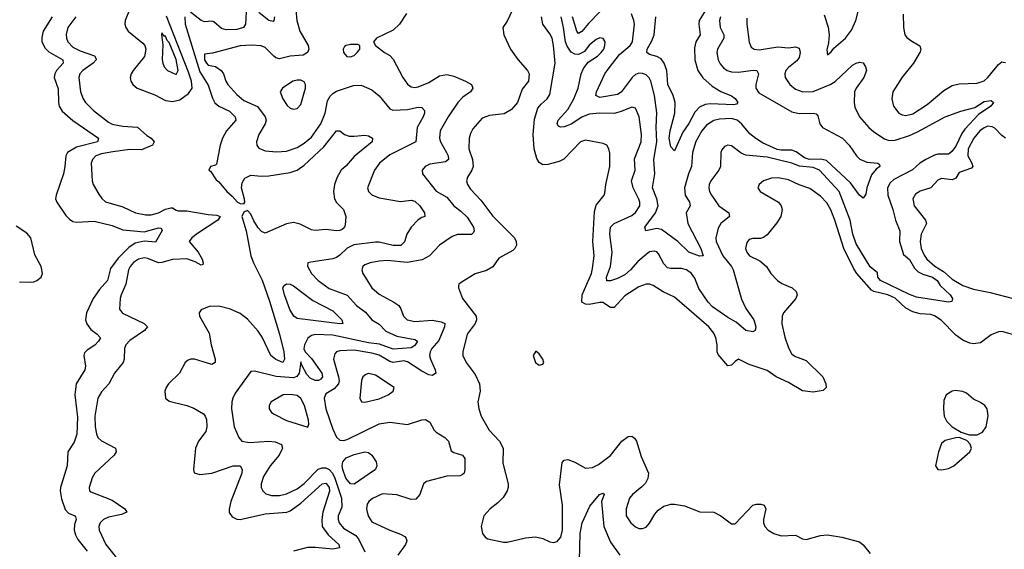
# Model space of a CAD drawing. Header units: inches. Extents: x 1843162 to 1959474, y 907081 to 1016326.
# Tile 450 of 656: x 1890651 to 1896183, y 981262 to 984234. Entities that reach past the tile are written whole.
import ezdxf

# ---------------------------------------------------------------- set-up
doc = ezdxf.new("R2010")
doc.units = ezdxf.units.IN
doc.header["$MEASUREMENT"] = 0
doc.layers.add('B8998', color=7, linetype='Continuous')

msp = doc.modelspace()

# ---------------------------------------------------------------- linework, layer by layer
at = {"layer": 'B8998', "color": 5}
for points, elevation in [([(1891268.2, 984290), (1891242.6, 984230), (1891241.6, 984210), (1891247.3, 984190), (1891261.1, 984170), (1891343.1, 984103.1), (1891353.3, 984090), (1891359.1, 984070), (1891351.3, 984028.7), (1891288.7, 983950), (1891277.6, 983930), (1891271.8, 983910), (1891274.7, 983890), (1891286, 983870), (1891311.2, 983851.2), (1891410, 983813.4), (1891470, 983780.4), (1891510, 983774.8), (1891550, 983784.1), (1891599.6, 983820.4), (1891618.9, 983850), (1891615.7, 983890), (1891599.5, 983939.5), (1891474.7, 984254.7)], 520), ([(1891922.9, 984277.1), (1891919, 984210), (1891908.7, 984191.3), (1891870, 984178.9), (1891810, 984177.3), (1891785.4, 984185.4), (1891741.9, 984221.9), (1891730, 984226.8), (1891690, 984223.2), (1891670, 984230.7), (1891610, 984276)], 520), ([(1892202.2, 984290), (1892207.5, 984230), (1892225.1, 984170), (1892271, 984090), (1892274.7, 984070), (1892267.7, 984050), (1892243.9, 984036.1), (1892170, 984029.3), (1892110, 984014.6), (1892090, 984020.7), (1892078.2, 984030), (1892030, 984078.4), (1892007.2, 984087.2), (1891952.3, 984092.3), (1891890, 984087.1), (1891733.3, 984046.7), (1891690, 984041.3), (1891688.7, 984010), (1891700.7, 983990), (1891710, 983979.8), (1891751.3, 983971.3), (1891782, 983950), (1891796.5, 983930), (1891808.3, 983890), (1891820.2, 983870), (1891870, 983814.2), (1891910, 983781.7), (1891986.8, 983746.8), (1892030, 983690.2), (1892034.7, 983670), (1892029.5, 983650), (1891994.7, 983590), (1891981.8, 983550), (1891983.6, 983530), (1891994.2, 983514.2), (1892030, 983498), (1892093.3, 983493.3), (1892150, 983496.3), (1892210, 983517.7), (1892250, 983541.5), (1892290, 983575.9), (1892342.6, 983650), (1892367.4, 983710), (1892380.4, 983779.6), (1892394.6, 983805.4), (1892410, 983821.2), (1892430, 983832.8), (1892526.1, 983866.1), (1892570, 983866.5), (1892630, 983841.7), (1892670, 983807.7), (1892730, 983734.7), (1892747, 983727), (1892830, 983731.3), (1892890, 983743), (1892910, 983741.1), (1892924.8, 983724.8), (1892925.7, 983710), (1892918.5, 983690), (1892884.8, 983630), (1892875.6, 983550), (1892730, 983475.2), (1892673, 983430), (1892644.2, 983390), (1892605.2, 983290), (1892610.2, 983270), (1892630, 983251.3), (1892670, 983235.4), (1892790, 983214), (1892850, 983220.9), (1892870, 983216.1), (1892899, 983190), (1892924.4, 983150), (1892926.8, 983130), (1892910, 983125.1), (1892890, 983110.9), (1892850.1, 983070), (1892826.7, 983030), (1892812.1, 982988), (1892791.8, 982968.2), (1892750, 982966.4), (1892670, 982985.7), (1892650, 982986.3), (1892528.7, 982971.3), (1892490, 982952.2), (1892450, 982912.5), (1892430, 982899), (1892410, 982891.6), (1892285.7, 982874.3), (1892270.6, 982869.4), (1892267.9, 982852.1), (1892290.3, 982810), (1892328, 982770), (1892390, 982726.8), (1892490, 982689.4), (1892542.9, 982630), (1892592.9, 982592.9), (1892630.1, 982550.1), (1892670, 982526.2), (1892707.2, 982487.2), (1892770, 982458), (1892870, 982440.6), (1892885.5, 982430), (1892870, 982405.7), (1892850, 982393.4), (1892750, 982384.7), (1892672.6, 982412.6), (1892610, 982421.2), (1892410, 982463.3), (1892310, 982467.5), (1892290, 982462.2), (1892270, 982447.4), (1892250.2, 982410), (1892248.1, 982388.1), (1892254.6, 982370), (1892290, 982333.7), (1892347.9, 982250), (1892351.8, 982230), (1892342.4, 982217.6), (1892330, 982210.5), (1892310, 982210.4), (1892282.4, 982222.4), (1892264.2, 982244.2), (1892235.9, 982295.9), (1892230, 982315.3), (1892221.3, 982250), (1892208, 982232), (1892190, 982224.7), (1892091.2, 982231.2), (1891970, 982261.3), (1891950, 982259.5), (1891860.9, 982139.1), (1891848.7, 982111.3), (1891842.7, 982090), (1891840.2, 982050), (1891854.9, 981950), (1891881.5, 981890), (1891898, 981870), (1891942.1, 981862.1), (1892050, 981868.4), (1892085.7, 981865.7), (1892121.3, 981850), (1892126.8, 981830), (1892109.4, 981790), (1892057.5, 981730), (1892021.2, 981670), (1892007.8, 981630), (1892008.3, 981610), (1892016.9, 981590), (1892034.2, 981574.2), (1892065, 981565), (1892110, 981564.7), (1892150, 981572.8), (1892210, 981601.6), (1892250, 981630.6), (1892328.5, 981711.5), (1892350, 981719.5), (1892370, 981719.5), (1892390.3, 981710.3), (1892408.7, 981688.7), (1892422, 981662), (1892459.2, 981550), (1892460.7, 981499.3), (1892440.8, 981450), (1892439.2, 981430), (1892446.5, 981410), (1892470, 981380.9), (1892538.9, 981338.9), (1892556.9, 981316.9), (1892590, 981247.7)], 540), ([(1892082.8, 984250), (1892079.5, 984230), (1892074.7, 984225.3), (1892050, 984229.8), (1891994.6, 984274.6)], 520), ([(1892824.9, 984270), (1892783.9, 984210), (1892750, 984175.6), (1892654.8, 984130), (1892638, 984110), (1892650.8, 984090), (1892700.5, 984050), (1892730, 984033.1), (1892750, 984013.7), (1892803.9, 983910), (1892830, 983873.4), (1892850, 983858.6), (1892870, 983854.3), (1892890, 983857), (1892950, 983882.8), (1893010, 983918.9), (1893050, 983926.9), (1893090, 983917.6), (1893156.4, 983890), (1893188.5, 983870), (1893196.5, 983850), (1893183.7, 983830), (1893140.3, 983799.7), (1893112.7, 983770), (1893057.7, 983690), (1893014, 983610), (1893009.5, 983570.5), (1893015.3, 983550), (1893049.5, 983490), (1893058.3, 983470), (1893060.6, 983450), (1893043.9, 983436.1), (1892955.9, 983424.1), (1892928.5, 983410), (1892912, 983390), (1892913.7, 983370), (1892990, 983272.4), (1893050, 983239.3), (1893089.2, 983189.2), (1893130, 983160.9), (1893165.8, 983125.8), (1893200.7, 983070), (1893204.9, 983050), (1893200.6, 983039.4), (1893190, 983028.6), (1893110, 983029), (1893081.3, 983018.7), (1893010.2, 982969.8), (1892953.4, 982910), (1892912.8, 982887.2), (1892828.5, 982871.5), (1892717.3, 982882.7), (1892670, 982879.5), (1892620.7, 982870), (1892590, 982858), (1892579.5, 982850), (1892573.1, 982830), (1892579.6, 982810), (1892630, 982729.1), (1892670, 982693.8), (1892752.7, 982650), (1892780.4, 982630), (1892792.1, 982612.1), (1892806.5, 982570), (1892827, 982550), (1892870, 982539.8), (1892970, 982547.5), (1893019.7, 982539.7), (1893039.2, 982530), (1893036.8, 982510), (1893006.1, 982433.9), (1892966.9, 982390), (1892956.6, 982370), (1892953.8, 982350), (1892958.1, 982330), (1892984.3, 982270), (1892988.8, 982250), (1892970, 982238.4), (1892950, 982241.5), (1892910, 982261.1), (1892830, 982313.5), (1892810, 982319.2), (1892750, 982311), (1892730, 982316.8), (1892670, 982351.4), (1892630, 982363.1), (1892530, 982379.4), (1892450, 982377), (1892430.4, 982370), (1892421.1, 982358.9), (1892414.3, 982330), (1892442.5, 982230), (1892445.8, 982210), (1892442.1, 982190), (1892417.8, 982162.2), (1892370, 982134.1), (1892361.5, 982110), (1892370.6, 982050), (1892410, 981936.3), (1892430, 981892.4), (1892450, 981874), (1892470, 981872.4), (1892490, 981879.1), (1892670, 981966.8), (1892730, 981975.1), (1892830, 981962), (1892910, 981989.1), (1892930, 981990.3), (1892955.1, 981975.1), (1892979.5, 981930), (1892990, 981919.5), (1893038.7, 981890), (1893060.8, 981870), (1893074.5, 981814.5), (1893090, 981805.2), (1893138.4, 981790), (1893151.8, 981771.8), (1893151.8, 981708.2), (1893147.4, 981690), (1893138.7, 981681.3), (1893125.3, 981674.7), (1893050, 981673.3), (1892937.2, 981642.8), (1892919.6, 981630), (1892899.7, 981570), (1892876.3, 981543.7), (1892850, 981541.4), (1892770, 981568), (1892690, 981573.2), (1892633.4, 981546.6), (1892612.9, 981530), (1892603.9, 981516.1), (1892600.1, 981490), (1892602.8, 981470), (1892610, 981445.4), (1892630, 981415.5), (1892730, 981369.5), (1892790, 981347.5), (1892814.4, 981334.4), (1892822.8, 981322.8), (1892825.8, 981310), (1892818.6, 981290), (1892775.3, 981230)], 560), ([(1893418.9, 984290), (1893390, 984226), (1893366, 984190), (1893370.3, 984150), (1893409.3, 984069.3), (1893450, 984010.5), (1893504.2, 983950), (1893513.1, 983930), (1893510, 983889), (1893474.4, 983845.6), (1893448, 983770), (1893413.4, 983730), (1893373.1, 983706.9), (1893290, 983697), (1893250, 983682), (1893197.3, 983622.7), (1893183.8, 983596.2), (1893176.8, 983570), (1893174, 983510), (1893194.4, 983450), (1893198.2, 983410), (1893190.7, 983389.3), (1893166, 983350), (1893161.8, 983330), (1893167.3, 983310), (1893184, 983284), (1893241.6, 983221.6), (1893310, 983131.9), (1893430.2, 983010), (1893439.8, 982990), (1893441.5, 982970), (1893433.2, 982950), (1893420.8, 982939.2), (1893343.5, 982896.5), (1893310, 982847.4), (1893272.8, 982827.2), (1893210, 982807.4), (1893136.5, 982763.5), (1893118.8, 982750), (1893116.8, 982743.2), (1893115.5, 982730), (1893138.7, 982670), (1893215.8, 982570), (1893216.5, 982550), (1893209.2, 982530), (1893165.7, 982470), (1893141.1, 982370), (1893141.1, 982350), (1893158.9, 982310), (1893210, 982242.4), (1893234.2, 982190), (1893237.2, 982150), (1893225.5, 982090), (1893230.2, 982050), (1893243.2, 982010), (1893288, 981930), (1893346.5, 981870), (1893367.9, 981830), (1893364.9, 981744.9), (1893394.9, 981630), (1893395.2, 981610), (1893388.9, 981590), (1893366.4, 981553.6), (1893337.2, 981522.8), (1893294.9, 981490), (1893259.3, 981450), (1893243.8, 981390), (1893250.5, 981350.5), (1893266, 981330), (1893281.3, 981321.3), (1893370, 981302.4), (1893390, 981301.6), (1893493.3, 981326.7), (1893548.2, 981331.8), (1893590, 981323.7), (1893630, 981303.7), (1893650, 981301.3), (1893670, 981306.4), (1893690.6, 981329.4), (1893700.3, 981370), (1893700.5, 981510), (1893683.9, 981623.9), (1893698.3, 981750), (1893710, 981761.7), (1893730, 981765.8), (1893770, 981752), (1893830, 981717.8), (1893870, 981721.1), (1893902.4, 981737.6), (1893971.1, 981788.9), (1894033.3, 981870), (1894070, 981894.6), (1894090, 981897), (1894105.5, 981885.5), (1894115.6, 981870), (1894143.2, 981783.2), (1894184.7, 981690), (1894180.9, 981659.1), (1894166.4, 981633.6), (1894147.3, 981612.7), (1894093.4, 981570), (1894077.7, 981550), (1894058.8, 981490), (1894058.5, 981450), (1894084.6, 981410), (1894110, 981388), (1894130, 981379.6), (1894150, 981378.5), (1894170, 981386), (1894190, 981408.2), (1894220, 981460), (1894238.2, 981481.8), (1894270, 981503.6), (1894310, 981515), (1894330, 981515.9), (1894385.4, 981505.5), (1894472, 981472), (1894550, 981470.2), (1894590.5, 981450), (1894650, 981405.5), (1894670, 981404.9), (1894770, 981509), (1894790, 981515.9), (1894815.4, 981515.4), (1894833, 981510), (1894843.6, 981490), (1894830.2, 981430), (1894830.2, 981410), (1894837.2, 981390), (1894855.6, 981370), (1894887.2, 981350), (1894930, 981337.1), (1895010, 981340.9), (1895050, 981321.6), (1895070, 981317.1), (1895150, 981339), (1895190, 981344.2), (1895270.1, 981330.1), (1895370, 981303.9), (1895390, 981287.7), (1895430, 981238.6)], 580), ([(1893910, 984277.9), (1893846.7, 984213.3), (1893810, 984167.4), (1893790, 984157.7), (1893780.5, 984170), (1893757.4, 984250)], 540), ([(1894588.5, 984250), (1894583.1, 984230), (1894586.7, 984190), (1894606.9, 984150), (1894606.3, 984130), (1894570.9, 984070), (1894567.8, 984050), (1894575.8, 984010), (1894587, 983987), (1894605.2, 983965.2), (1894626.3, 983950), (1894650, 983941.9), (1894690, 983940.4), (1894771.7, 983951.7), (1894793.4, 983950), (1894802, 983930), (1894786.6, 983870), (1894786.2, 983850), (1894803.8, 983823.8), (1894990, 983718.3), (1895030, 983707.8), (1895110.2, 983710.2), (1895126.3, 983706.3), (1895135.1, 983695.1), (1895146.9, 983650), (1895160.9, 983630), (1895273.1, 983570), (1895311.5, 983530), (1895352.2, 983470), (1895371.2, 983451.2), (1895410, 983435.8), (1895472, 983430), (1895481, 983421), (1895484, 983410), (1895463.8, 983396.2), (1895436.1, 983363.9), (1895410.2, 983290.2), (1895404.1, 983255.9), (1895390, 983233.2), (1895370, 983249.5), (1895318.7, 983318.7), (1895183.5, 983443.5), (1895150.9, 983450.9), (1895087.7, 983450), (1895060.1, 983460.1), (1895013.5, 983493.5), (1894990, 983501.9), (1894930, 983501.5), (1894906.7, 983506.7), (1894823.6, 983543.6), (1894787.1, 983567.1), (1894754.1, 983594.1), (1894708.2, 983648.2), (1894681.8, 983670), (1894650, 983680.4), (1894583.2, 983676.8), (1894550, 983668.4), (1894510, 983642.2), (1894483.3, 983610), (1894450, 983551.8), (1894431.8, 983490), (1894424.7, 983410), (1894408.1, 983370), (1894387, 983290), (1894390.1, 983250), (1894414.1, 983210), (1894417.5, 983190), (1894395.2, 983150), (1894404.9, 983090), (1894477.8, 982950), (1894491.2, 982908.8), (1894470, 982907.3), (1894410.9, 982930), (1894349, 982990), (1894256.5, 983056.5), (1894230, 983061.9), (1894169.2, 983050), (1894163.1, 983070), (1894222.9, 983150), (1894238.3, 983190), (1894230.9, 983230), (1894206.9, 983290), (1894219.9, 983370), (1894213.6, 983450), (1894230.8, 983549.2), (1894227.8, 983632.2), (1894231.3, 983711.3), (1894217.7, 983810), (1894196.2, 983890), (1894187.6, 983907.6), (1894170, 983925), (1894150, 983933.2), (1894130, 983934.5), (1894110, 983926.9), (1894092, 983910), (1894030, 983827.9), (1894010, 983815), (1893910, 983798.5), (1893888.5, 983810), (1893891.3, 983830), (1893937.7, 983930), (1893951, 983950), (1894021, 984039), (1894081, 984090), (1894094.5, 984110), (1894105.4, 984210), (1894101.7, 984230), (1894087.6, 984267.6)], 540), ([(1894506.3, 984290), (1894468.4, 984230), (1894465.9, 984210), (1894474.1, 984150), (1894450.1, 984109.9), (1894442.6, 984077.4), (1894444, 984010), (1894461.6, 983950), (1894488.4, 983908.4), (1894542.4, 983862.4), (1894590, 983830.8), (1894650, 983807.5), (1894670, 983791.9), (1894685.7, 983770), (1894678.7, 983761.3), (1894662.6, 983757.4), (1894530, 983762.7), (1894502.3, 983757.7), (1894470, 983743.4), (1894444.5, 983715.5), (1894410, 983652.5), (1894376.5, 983603.5), (1894330, 983499.5), (1894310, 983521.6), (1894300.4, 983570), (1894306, 983610), (1894331, 983710), (1894333.3, 983770), (1894321.8, 983810), (1894293.3, 983870), (1894286.5, 983950), (1894271.4, 983991.4), (1894254.5, 984014.5), (1894230, 984028.7), (1894190, 984038.5), (1894174.5, 984050), (1894176, 984070), (1894203.3, 984116.7), (1894216, 984150), (1894225.4, 984250)], 520), ([(1895170, 984262.4), (1895192.8, 984192.8), (1895198.5, 984150), (1895195.4, 984104.6), (1895186.2, 984066.2), (1895190, 984038), (1895210, 984054.8), (1895224.4, 984075.6), (1895290, 984131.8), (1895324.5, 984175.5), (1895348.3, 984230), (1895369.5, 984310)], 580), ([(1890832.8, 984250), (1890783.5, 984170), (1890774.4, 984134.4), (1890775.5, 984110), (1890794.1, 984074.1), (1890814.3, 984054.3), (1890893, 984010), (1890894.7, 983990), (1890858.3, 983950), (1890847.8, 983930), (1890845.2, 983910), (1890867.2, 983847.2), (1890868.8, 983770), (1890873.2, 983750), (1890890, 983721.8), (1890950, 983669.2), (1891092.7, 983570), (1891088.2, 983550), (1890970, 983518.5), (1890919.3, 983490), (1890909.4, 983470), (1890905.1, 983410), (1890895.9, 983370), (1890855.2, 983250), (1890852.8, 983230), (1890860.2, 983210), (1890910, 983136.5), (1890930, 983114.8), (1890950, 983102.1), (1890970, 983097.8), (1891070, 983104), (1891170, 983079.3), (1891230, 983055.7), (1891250, 983052.4), (1891350, 983044.4), (1891430, 983066.9), (1891444.9, 983064.9), (1891451.3, 983051.3), (1891413.7, 982986.3), (1891350, 982990.7), (1891300.3, 982979.7), (1891264.3, 982955.7), (1891204.3, 982895.7), (1891161.3, 982838.7), (1891143.7, 982770), (1891099.5, 982720.5), (1891063.5, 982670), (1891025.9, 982590), (1891019.7, 982550), (1891027.4, 982527.4), (1891050, 982495.2), (1891086, 982470), (1891104.9, 982450), (1891094, 982430), (1891072.8, 982407.2), (1891030, 982380.4), (1891015.2, 982364.8), (1891011.3, 982350), (1891020.6, 982290), (1891015.9, 982270), (1890967.5, 982190), (1890959.8, 982130), (1890975.3, 982004.7), (1890972, 981908), (1890956.9, 981863.1), (1890921.1, 981810), (1890916.9, 981730), (1890879.3, 981610), (1890878, 981590), (1890884.8, 981544.8), (1890905.8, 981485.8), (1890924.9, 981464.9), (1890960.7, 981450), (1890964.4, 981444.4), (1890968.4, 981430), (1890959.4, 981400.6), (1890957.2, 981370), (1890963.4, 981343.4), (1890977.7, 981317.7), (1891030, 981251.6)], 460), ([(1890966.8, 984250), (1890920.4, 984190), (1890910.9, 984150.9), (1890912.9, 984130), (1890920.9, 984110), (1890950, 984080.1), (1890990, 984060.6), (1891071.7, 984031.8), (1891078.7, 984018.7), (1891080.6, 984010), (1891062.7, 983990), (1891005, 983950), (1890989.5, 983930), (1890983.8, 983910), (1890992.6, 983830), (1891006.6, 983790), (1891019.7, 983770), (1891064.7, 983724.7), (1891150, 983658.7), (1891170, 983649.1), (1891230, 983637.1), (1891312.2, 983632.2), (1891364.7, 983584.7), (1891388.8, 983570), (1891407, 983550), (1891396.5, 983530), (1891334.9, 983505.1), (1891270, 983505.3), (1891173.3, 983493.3), (1891110, 983482.5), (1891078.8, 983470), (1891058.9, 983450), (1891051.8, 983430), (1891057.3, 983330), (1891064, 983310), (1891095.8, 983255.8), (1891111.9, 983231.9), (1891132.8, 983212.8), (1891230, 983184.3), (1891300.5, 983150), (1891359.7, 983139.7), (1891390, 983139.9), (1891429.8, 983150), (1891470, 983171.6), (1891499.3, 983179.3), (1891510, 983178.8), (1891530, 983164.8), (1891542, 983162), (1891590, 983162.1), (1891710, 983140.8), (1891758, 983138), (1891777.1, 983130), (1891763.7, 983110), (1891650, 983034.5), (1891617.5, 983010), (1891603.2, 982990), (1891654, 982930), (1891675.3, 982890), (1891681.7, 982870), (1891679.4, 982860.6), (1891670, 982856.3), (1891636.5, 982876.5), (1891590, 982893.3), (1891510, 982888.5), (1891450, 982871.1), (1891430, 982869.9), (1891370, 982895.2), (1891350, 982898), (1891318.3, 982890), (1891290, 982871.2), (1891271.5, 982850), (1891261.9, 982830), (1891247.3, 982750), (1891220.2, 982690), (1891215.6, 982670), (1891212.3, 982610), (1891227.9, 982587.9), (1891350.4, 982530), (1891368.7, 982510), (1891351.6, 982490), (1891270, 982433.2), (1891247.9, 982410), (1891239.1, 982390), (1891238.6, 982330), (1891232.3, 982310), (1891183.8, 982250), (1891150.9, 982190), (1891110, 982145.3), (1891090.1, 982110), (1891073.8, 982010), (1891073.9, 981950), (1891081.4, 981910), (1891090.1, 981890.1), (1891110.1, 981870.1), (1891188.2, 981830), (1891193.4, 981810), (1891180.9, 981790), (1891073, 981690), (1891057.2, 981662.8), (1891040.2, 981610), (1891043.6, 981590), (1891050, 981583.9), (1891170, 981538.9), (1891240.9, 981490), (1891253, 981470), (1891223.2, 981456.8), (1891150, 981441.9), (1891122, 981430), (1891102, 981410), (1891095.6, 981390), (1891097.5, 981370), (1891135, 981290), (1891231.1, 981170)], 480), ([(1891578.9, 984250), (1891580.1, 984210), (1891662.6, 983942.6), (1891710, 983866.3), (1891733.8, 983793.8), (1891747.4, 983767.4), (1891769.1, 983749.1), (1891830, 983720.7), (1891862.3, 983690), (1891864.5, 983670), (1891812.2, 983610), (1891790.4, 983570), (1891777.3, 983530), (1891756, 983424), (1891750, 983418), (1891722, 983410), (1891714, 983390), (1891723.6, 983383.6), (1891755.3, 983335.3), (1891770, 983324.7), (1891814, 983270), (1891844.9, 983244.9), (1891875.1, 983210), (1891890, 983202.6), (1891910, 983201), (1891915.5, 983210), (1891913.6, 983226.4), (1891897.6, 983290), (1891900.6, 983319.4), (1891914.8, 983345.2), (1891950, 983361.1), (1892010, 983356.1), (1892050, 983359.1), (1892170, 983377.5), (1892210, 983390.7), (1892250, 983417.5), (1892359.8, 983520.2), (1892430, 983611.7), (1892450, 983610.4), (1892476.4, 983590), (1892501.1, 983581.1), (1892530, 983580.1), (1892590, 983587.4), (1892610, 983583.1), (1892632.4, 983570), (1892630.3, 983550), (1892530, 983466.6), (1892485.5, 983414.5), (1892457.1, 983390), (1892434.4, 983350), (1892419.4, 983310), (1892413.1, 983270), (1892418.6, 983230), (1892430, 983209.2), (1892470, 983168.5), (1892482.9, 983130), (1892479.3, 983080.7), (1892473.2, 983066.8), (1892462.2, 983057.8), (1892450, 983050.9), (1892430, 983049.4), (1892370, 983056.3), (1892310, 983051.1), (1892290, 983054.9), (1892227.2, 983087.2), (1892190, 983096.2), (1892150, 983089.3), (1892030, 983037.4), (1892010, 983045.9), (1891990, 983066.5), (1891965.8, 983105.8), (1891950, 983143), (1891930, 983163.4), (1891910, 983154), (1891898.9, 983130), (1891922.7, 983050), (1891950.1, 982910), (1891964.4, 982870), (1892012.6, 982772.6), (1892055, 982655), (1892110.7, 982470), (1892134.4, 982370), (1892139.5, 982330), (1892130, 982309.9), (1892090, 982327.5), (1892061, 982350), (1892012.2, 982452.2), (1891990, 982487.1), (1891930, 982554.1), (1891890, 982585), (1891834.3, 982610), (1891770, 982626.8), (1891715.5, 982624.5), (1891670, 982607), (1891659.5, 982590), (1891661.5, 982570), (1891715.8, 982475.8), (1891726.7, 982410), (1891748.5, 982330), (1891748.7, 982310), (1891730, 982299.8), (1891632.7, 982330), (1891611, 982329), (1891596.7, 982323.3), (1891580.3, 982310), (1891548.9, 982250), (1891487.7, 982190), (1891472.9, 982170), (1891465.5, 982150), (1891470.3, 982110.3), (1891490, 982093.7), (1891590, 982069.2), (1891630, 982053.6), (1891682.6, 982022.6), (1891693.2, 982010), (1891701.1, 981990), (1891702.7, 981950), (1891695.9, 981924.1), (1891655.9, 981870), (1891638.5, 981830), (1891628.2, 981710), (1891630.7, 981690.7), (1891662.8, 981682.8), (1891730, 981689.2), (1891850, 981730.1), (1891890.4, 981730), (1891900.8, 981710), (1891898.6, 981690), (1891836.3, 981530), (1891827.3, 981487.3), (1891828.4, 981468.4), (1891844.2, 981444.2), (1891870, 981432.2), (1891890, 981430.2), (1892030, 981460.7), (1892150.9, 981470), (1892170, 981478.1), (1892230, 981520.8), (1892350, 981630.1), (1892370, 981633.8), (1892373.9, 981630), (1892389.1, 981610), (1892391.2, 981588.8), (1892353.3, 981470), (1892348, 981428), (1892350.5, 981390.5), (1892384.1, 981344.1), (1892444.8, 981290), (1892447.4, 981270), (1892410, 981263.8), (1892312.7, 981272.7), (1892268.2, 981271.8), (1892190, 981251.4)], 520), ([(1896230, 982467.6), (1896170, 982483.9), (1896150, 982482.2), (1896110, 982465.1), (1896050, 982420.2), (1896010, 982414.9), (1895990, 982418.4), (1895950, 982436.5), (1895910, 982463.2), (1895827.8, 982547.8), (1895790, 982573), (1895770, 982579.4), (1895710, 982583.9), (1895670, 982595.1), (1895630, 982616.1), (1895570, 982671.4), (1895529.1, 982690.9), (1895450, 982708.6), (1895436.1, 982716.1), (1895353.6, 982810), (1895337, 982837), (1895281.6, 982950), (1895231.3, 983110), (1895207.8, 983167.8), (1895186.1, 983206.1), (1895150, 983244.1), (1895090, 983286.6), (1895030, 983307.4), (1894970, 983335.7), (1894912.1, 983347.9), (1894875, 983345), (1894829.3, 983330.7), (1894805.5, 983310), (1894798, 983290), (1894810.5, 983270), (1894913.4, 983210), (1894928.9, 983190), (1894935.2, 983170), (1894927.6, 983130), (1894905.1, 983094.9), (1894850, 983026.9), (1894830, 983012.1), (1894812.8, 983007.2), (1894770, 983007.2), (1894750, 983001.3), (1894735.8, 982984.2), (1894729.3, 982950), (1894736.5, 982930), (1894752.2, 982910), (1894810, 982880.8), (1894847.2, 982850), (1894871.8, 982810), (1894908.5, 982770), (1894933.7, 982753.7), (1894990.4, 982730), (1895013.4, 982710), (1895018.3, 982690), (1895011.4, 982670), (1894942.7, 982590), (1894934, 982570), (1894932.4, 982527.6), (1894950, 982452.7), (1894970, 982392.2), (1894990, 982358), (1895010, 982344), (1895070, 982321.2), (1895162.7, 982230), (1895180.4, 982190), (1895183, 982170), (1895166, 982154), (1895110, 982143.9), (1895050, 982151.6), (1894970, 982197.7), (1894900.9, 982230), (1894850, 982264.8), (1894750, 982299), (1894690, 982328.8), (1894670, 982316.8), (1894650, 982296.4), (1894630, 982291.1), (1894574.8, 982354.8), (1894568.9, 982370), (1894569.8, 982410), (1894561.5, 982450), (1894550, 982475.6), (1894522.6, 982510), (1894330, 982676.5), (1894267, 982707), (1894210, 982742.6), (1894190, 982749.8), (1894170, 982749.8), (1894130, 982735.4), (1894050, 982683.9), (1893990, 982618.8), (1893970, 982618.9), (1893926.6, 982646.6), (1893910, 982648), (1893850, 982636.1), (1893830, 982637.3), (1893810, 982648.4), (1893811.2, 982690), (1893863.2, 982810), (1893870, 982839.1), (1893879, 982910), (1893871.8, 982990), (1893881.1, 983158.9), (1893890, 983193.7), (1893935.1, 983250), (1893938.9, 983261.1), (1893944.5, 983310), (1893967.3, 983410), (1893965.9, 983485.9), (1893961.7, 983510), (1893949.4, 983530), (1893930, 983539.1), (1893830, 983558), (1893802, 983550), (1893707.4, 983452.6), (1893682, 983438), (1893619, 983421), (1893590, 983420.3), (1893570, 983434), (1893555.6, 983455.6), (1893542.1, 983510), (1893535.2, 983590), (1893543.5, 983676.5), (1893562.4, 983737.6), (1893580, 983760), (1893614, 983790), (1893630, 983814.8), (1893659.1, 983990), (1893649.9, 984090.1), (1893641.9, 984130), (1893630, 984154.8), (1893590.6, 984210), (1893581.9, 984250)], 580), ([(1894736.6, 984243.4), (1894736.3, 984210), (1894748.8, 984108.8), (1894761, 984081), (1894778, 984070), (1894806, 984066), (1894910, 984082), (1894970, 984076.6), (1895010, 984081.4), (1895030, 984074.9), (1895036, 984050), (1895030, 984023.1), (1895016.4, 984003.6), (1894970, 983966.6), (1894956.3, 983950), (1894950.2, 983930), (1894952.3, 983910), (1894977.3, 983870), (1895010, 983844.2), (1895050.1, 983830.1), (1895110, 983831.6), (1895204.5, 983870), (1895232.1, 983887.9), (1895330, 983979.1), (1895350, 983991.4), (1895370, 983997.1), (1895390, 983993.1), (1895404, 983970), (1895409.1, 983950), (1895394, 983910), (1895350.2, 983850), (1895341.8, 983830), (1895339.2, 983770), (1895343, 983743), (1895369.2, 983690), (1895421.8, 983630), (1895450, 983605.4), (1895510, 983566.7), (1895536.7, 983556.7), (1895570, 983558), (1895650, 983585), (1895694.8, 983605.2), (1895850, 983689.3), (1895938.6, 983721.4), (1896018.3, 983741.7), (1896070, 983775), (1896110, 983781.7), (1896121.7, 983770), (1896107.7, 983750), (1896038.4, 983701.6), (1895960.7, 983619.3), (1895944, 983596), (1895910, 983525.2), (1895890, 983495.9), (1895876, 983484), (1895870, 983479.8), (1895810, 983480.4), (1895790, 983474.9), (1895741.7, 983450), (1895707.8, 983430), (1895668.1, 983391.9), (1895562.1, 983337.9), (1895541.5, 983318.5), (1895526.5, 983290), (1895528.1, 983250), (1895557.1, 983170), (1895570.8, 983110), (1895596.3, 983050), (1895594.3, 982990), (1895617.3, 982917.3), (1895650, 982889.5), (1895679.3, 982839.3), (1895699.8, 982819.8), (1895725.9, 982805.9), (1895778.9, 982790), (1895806.4, 982770), (1895822.1, 982742.1), (1895879.3, 982690), (1895891.1, 982670), (1895887.9, 982652.1), (1895870.2, 982649.7), (1895690, 982676.9), (1895650, 982691.8), (1895487.2, 982770), (1895472.7, 982790), (1895470, 982814.5), (1895430, 982846.9), (1895350, 982976.8), (1895331.2, 983030), (1895316.8, 983110), (1895255.6, 983270), (1895144.4, 983390), (1895110, 983404.8), (1895031.8, 983411.8), (1894988.5, 983428.5), (1894850, 983463.1), (1894730, 983475), (1894705.4, 983485.4), (1894650, 983526.3), (1894630, 983531.2), (1894610, 983522.9), (1894596.1, 983503.9), (1894590.3, 983489.7), (1894587.7, 983410), (1894579.6, 983390), (1894534.9, 983330), (1894524.9, 983310), (1894522.8, 983290), (1894527.1, 983270), (1894538.5, 983250), (1894579.3, 983190), (1894634.6, 983150), (1894638.3, 983130), (1894590.1, 983089.9), (1894576, 983064), (1894561.5, 983010), (1894564.8, 982990), (1894602.2, 982910), (1894650.1, 982850), (1894660.4, 982830), (1894705.5, 982665.5), (1894730, 982614.3), (1894776.5, 982550), (1894786.4, 982510), (1894784, 982490), (1894770, 982482.4), (1894729.9, 982489.9), (1894677, 982537), (1894630, 982562.3), (1894543.1, 982623.1), (1894519.1, 982650), (1894466.7, 982726.7), (1894443.5, 982783.5), (1894425.5, 982810), (1894396.9, 982830), (1894370, 982837.9), (1894310, 982837.3), (1894290, 982841.5), (1894270, 982864.7), (1894239.9, 982919.9), (1894230, 982930.8), (1894215.8, 982935.8), (1894190, 982931.3), (1894170, 982917), (1894123.3, 982876.7), (1894082.2, 982830), (1894050, 982802.9), (1894010, 982782.2), (1893970, 982769.9), (1893950, 982769.8), (1893948.7, 982790), (1893970.2, 982849.8), (1893980.4, 982930), (1893966.7, 983030), (1893970.6, 983070), (1893990, 983091.4), (1894090, 983135.6), (1894110, 983152.6), (1894134.7, 983190), (1894135.9, 983210), (1894130, 983227.8), (1894097.1, 983290), (1894087.9, 983330), (1894108.4, 983390), (1894105.8, 983454.2), (1894143, 983550), (1894144.5, 983590), (1894131, 983690), (1894110, 983738.9), (1894090, 983743.2), (1894030, 983718.4), (1893990, 983707.8), (1893910, 983710.4), (1893850, 983704.1), (1893810, 983686.7), (1893750, 983647.7), (1893710, 983633.5), (1893690, 983630.9), (1893677.6, 983637.6), (1893670.9, 983650), (1893677, 983670), (1893729.9, 983730.1), (1893764.8, 983790), (1893788.7, 983850), (1893805.2, 983930), (1893818.5, 983961.5), (1893844, 983996), (1893897.6, 984030), (1893918.6, 984050), (1893932.7, 984070), (1893939.4, 984090), (1893939.8, 984110), (1893929.7, 984129.7), (1893910, 984132.7), (1893890, 984124.1), (1893850, 984091.6), (1893823.3, 984056.7), (1893790, 984039.5), (1893770, 984040.2), (1893750, 984052.2), (1893726.1, 984086.1), (1893717.6, 984110), (1893706.8, 984190), (1893692.5, 984250)], 560), ([(1895614.1, 984265.9), (1895616.1, 984190), (1895624.2, 984150), (1895635.1, 984135.1), (1895657.7, 984117.8), (1895707.7, 984087.7), (1895713.4, 984070), (1895710, 984054), (1895672.4, 983990), (1895610, 983912.6), (1895556, 983830), (1895550.3, 983790), (1895560.8, 983750), (1895590, 983710.3), (1895610, 983700.2), (1895630, 983696.9), (1895670, 983706.6), (1895750, 983758.4), (1895842.9, 983837.1), (1895890, 983865.7), (1895930, 983874.5), (1896030, 983878.4), (1896070, 983891.9), (1896090.3, 983909.7), (1896150, 983983.6), (1896170, 983997.3), (1896176.7, 983996.7), (1896190, 983993.7)], 580), ([(1896190, 983569.9), (1896170, 983584.1), (1896130, 983624.9), (1896114, 983634), (1896090, 983636.6), (1896070, 983628.4), (1896045.5, 983610), (1896011, 983570), (1895979.9, 983510), (1895977.5, 983470), (1896000.7, 983430), (1896005.4, 983410), (1895998.2, 983401.8), (1895930, 983376.5), (1895910, 983345.5), (1895890, 983335.6), (1895830, 983342.4), (1895810, 983333.6), (1895770, 983290.7), (1895710, 983272.8), (1895684.8, 983255.2), (1895669.1, 983230), (1895676.2, 983190), (1895740.9, 983110), (1895745.1, 983090), (1895715.4, 983030), (1895709.6, 982990), (1895715.5, 982950), (1895732.1, 982912.1), (1895747.5, 982890), (1895791.8, 982851.8), (1895840.7, 982820.7), (1895890, 982777.9), (1895950, 982743), (1896010, 982722), (1896103.6, 982703.6), (1896233.4, 982670)], 580), ([(1890650, 982764.2), (1890710, 982760.8), (1890730, 982763.9), (1890746.6, 982770), (1890771.3, 982790), (1890779.6, 982810), (1890772, 982850), (1890735, 982915), (1890713.3, 983010), (1890690, 983037.3), (1890630, 983076.5)], 460), ([(1893794.7, 981125.3), (1893799.9, 981350), (1893811.3, 981410), (1893854.9, 981505.1), (1893908.3, 981570), (1893930, 981577.6), (1893935.2, 981570), (1893920.3, 981530), (1893932.7, 981390), (1893970, 981302.8), (1894023.2, 981230)], 560)]:
    msp.add_lwpolyline(points, dxfattribs=dict(at, elevation=elevation))
for points, elevation in [([(1891450, 984161.2), (1891446.7, 984150), (1891454.2, 984094.2), (1891451.1, 984011.1), (1891454.2, 983990), (1891462.7, 983970), (1891480.3, 983950), (1891530, 983926.5), (1891542, 983950), (1891530, 984010.6), (1891490, 984106), (1891478.5, 984118.5), (1891470, 984142.3), (1891462.5, 984142.5)], 540), ([(1892510, 984095.6), (1892484.7, 984090), (1892476.3, 984083.7), (1892468.2, 984070), (1892470.8, 984050), (1892488.9, 984028.9), (1892510, 984026.4), (1892530, 984034), (1892546, 984050), (1892561.2, 984070), (1892562, 984090), (1892550, 984095.1)], 560), ([(1892210, 983896), (1892186, 983890), (1892126.8, 983850), (1892114.9, 983830), (1892128.8, 983790), (1892153.9, 983753.9), (1892170, 983738), (1892190, 983732.7), (1892210, 983736.3), (1892230, 983758.8), (1892255.8, 983850), (1892256.3, 983870), (1892250, 983885.2), (1892230, 983895.4)], 560), ([(1892450, 982527.5), (1892210, 982557.8), (1892191.2, 982570), (1892167.7, 982607.7), (1892138.2, 982690), (1892129.6, 982730), (1892136.4, 982743.6), (1892150, 982751.2), (1892170, 982749.5), (1892190, 982741.6), (1892298.6, 982658.6), (1892410, 982600.6), (1892460.2, 982550), (1892466.8, 982530)], 520), ([(1893550, 982375.1), (1893535.5, 982350), (1893548, 982310), (1893570, 982294.8), (1893590, 982301), (1893596, 982310), (1893589.3, 982330), (1893570, 982359.5)], 620), ([(1892610.3, 982249.7), (1892595.9, 982244.1), (1892579.5, 982230), (1892571.7, 982210), (1892561.6, 982110), (1892570.6, 982090.6), (1892590, 982088.8), (1892670, 982107.3), (1892722, 982130), (1892749.2, 982150), (1892755.3, 982170), (1892650, 982239.8)], 580), ([(1892171, 982131), (1892131.5, 982128.5), (1892063, 982090), (1892052.7, 982070), (1892052.4, 982050), (1892066.4, 982030), (1892080.2, 982020.2), (1892150, 981984.4), (1892270, 981947), (1892275.8, 981964.2), (1892273.8, 981986.2), (1892251.2, 982070), (1892230, 982107.8), (1892210, 982125.2)], 560), ([(1895907, 982153), (1895890, 982149.4), (1895856, 982130), (1895842.4, 982097.6), (1895841.6, 982050), (1895844.4, 982010), (1895859.9, 981979.9), (1895890, 981950.4), (1895940.4, 981920.4), (1895985.2, 981905.2), (1896030, 981903.8), (1896061, 981919), (1896082, 981950), (1896091.9, 982011.9), (1896086, 982050), (1896073.2, 982070), (1896050, 982086.6), (1896010, 982105.1), (1895970, 982138.7), (1895950, 982148)], 620), ([(1895930, 981889.4), (1895910, 981887.3), (1895850, 981872.8), (1895830, 981856), (1895813.4, 981810), (1895797.3, 981730), (1895810, 981711), (1895830, 981707.7), (1895870, 981716.3), (1895899, 981730), (1895989.2, 981810), (1895999.3, 981830), (1895991.8, 981851.8), (1895972.1, 981872.1)], 620), ([(1892530, 981626.9), (1892509.5, 981629.5), (1892482.3, 981662.3), (1892466.5, 981710), (1892463.2, 981730), (1892466.6, 981753.4), (1892485.1, 981774.9), (1892530, 981794.2), (1892590, 981809.2), (1892610, 981804.7), (1892630.1, 981790.1), (1892653.3, 981753.3), (1892657.8, 981730), (1892650.1, 981710)], 540)]:
    msp.add_lwpolyline(points, close=True, dxfattribs=dict(at, elevation=elevation))

doc.saveas('drawing.dxf')
